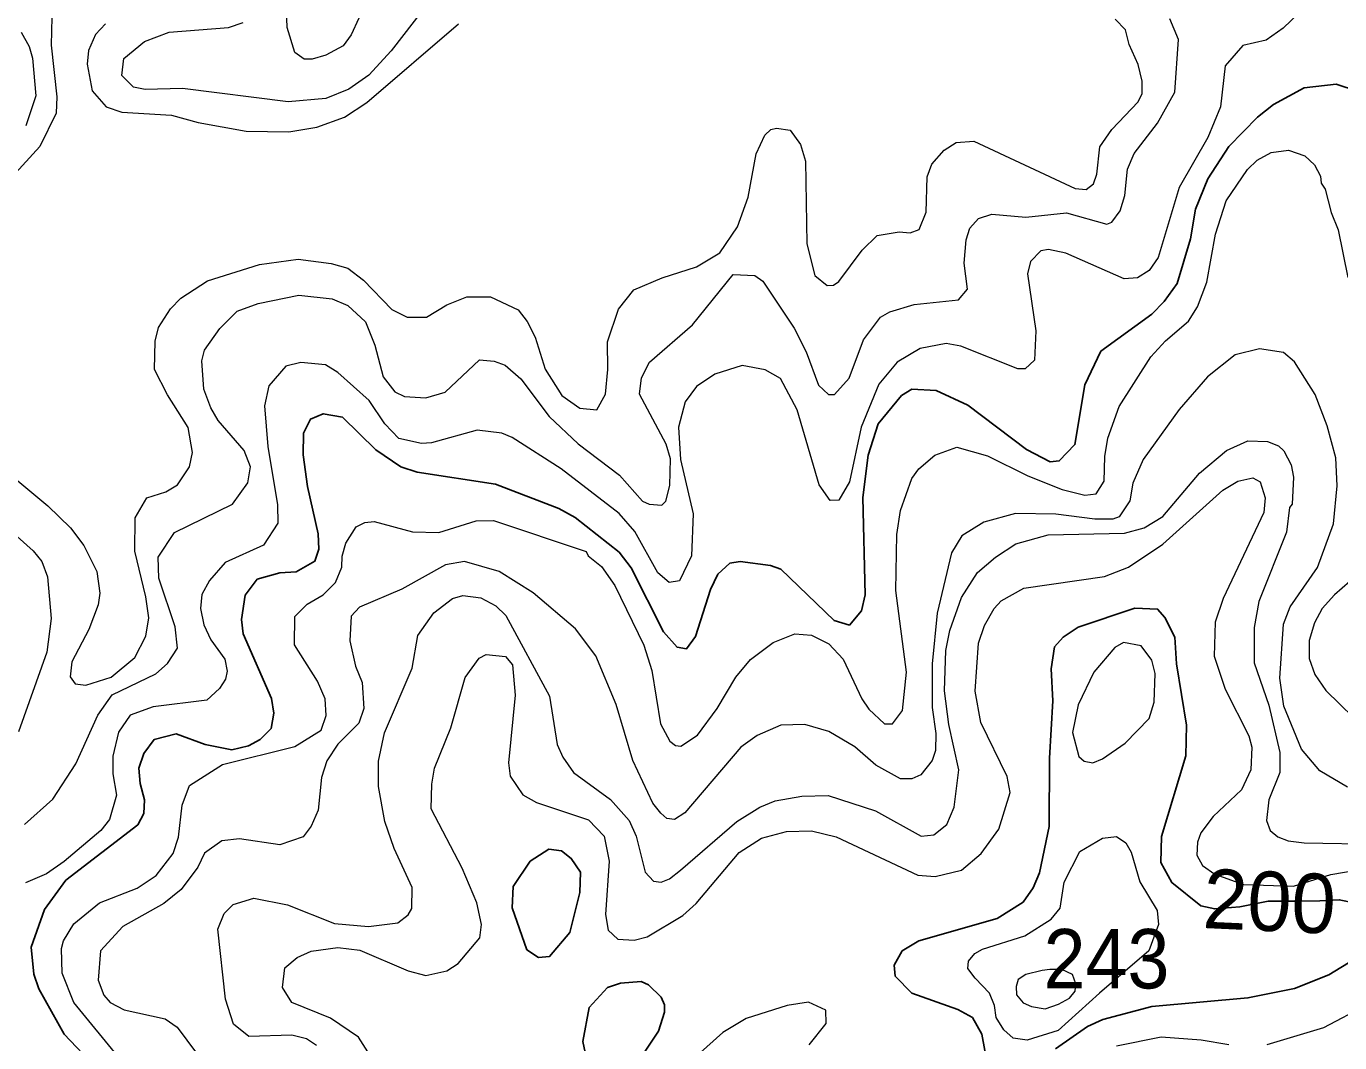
# Model space of a CAD drawing. Extents: x 673.6 to 698.9, y 7012 to 7040.1.
# Drawn here: x 695.876 to 697.646, y 7016.194 to 7017.563 of the extents above; entities that cross this region are included whole.
import ezdxf
from ezdxf.enums import TextEntityAlignment as Align

# ---------------------------------------------------------------- set-up
doc = ezdxf.new("R2010")
doc.units = 0
doc.header["$LTSCALE"] = 0.032
doc.layers.add('1', color=7, linetype='Continuous', lineweight=25)
doc.layers.add('2', color=7, linetype='Continuous', lineweight=13)
doc.layers.add('21', color=7, linetype='Continuous')
doc.layers.add('61', color=7, linetype='Continuous')

msp = doc.modelspace()

# ---------------------------------------------------------------- linework, layer by layer
at = {"layer": '1'}
for points in [[(696.1658, 7016.7641), (696.171, 7016.7968), (696.1872, 7016.8186), (696.2175, 7016.8269), (696.2397, 7016.8282), (696.2646, 7016.8425), (696.2701, 7016.8586), (696.2692, 7016.8795), (696.2546, 7016.9433), (696.2488, 7016.986), (696.2496, 7017.0151), (696.2588, 7017.0339), (696.276, 7017.0413), (696.3018, 7017.0365), (696.3469, 7016.9925), (696.3806, 7016.9697), (696.4025, 7016.9624), (696.5081, 7016.9462), (696.5936, 7016.9134), (696.6156, 7016.9015), (696.6747, 7016.8546), (696.6908, 7016.8335), (696.7344, 7016.7475), (696.7528, 7016.7267), (696.7655, 7016.7245), (696.7777, 7016.7412), (696.7979, 7016.8043), (696.8076, 7016.8253), (696.824, 7016.84), (696.838, 7016.8424), (696.879, 7016.837), (696.8927, 7016.8319), (696.9645, 7016.7627), (696.9852, 7016.7565), (697.0012, 7016.7757), (697.0064, 7016.7975), (697.0032, 7016.9283), (697.0104, 7016.9855), (697.0238, 7017.0274), (697.0555, 7017.0658), (697.0694, 7017.0741), (697.1021, 7017.0725), (697.1449, 7017.0527), (697.2239, 7016.9932), (697.2557, 7016.9766), (697.268, 7016.9777), (697.289, 7016.9996), (697.3026, 7017.0802), (697.3241, 7017.1255), (697.3926, 7017.1753), (697.4092, 7017.1922), (697.4267, 7017.2166), (697.4446, 7017.2767), (697.4516, 7017.3167), (697.4681, 7017.3575), (697.4966, 7017.4012), (697.5353, 7017.4406), (697.5567, 7017.4578), (697.5981, 7017.4802), (697.6412, 7017.485), (697.6697, 7017.4756)], [(697.1715, 7016.1616), (697.1635, 7016.2053), (697.1508, 7016.2278), (697.1313, 7016.2385), (697.0693, 7016.2606), (697.0466, 7016.2837), (697.0454, 7016.2985), (697.0562, 7016.3177), (697.0788, 7016.3314), (697.1843, 7016.3612), (697.2194, 7016.3835), (697.233, 7016.4026), (697.2414, 7016.4226), (697.2545, 7016.4852), (697.2547, 7016.5773), (697.2595, 7016.6543), (697.2571, 7016.6975), (697.2617, 7016.7272), (697.2734, 7016.7404), (697.2932, 7016.7537), (697.3696, 7016.7793), (697.4005, 7016.778), (697.4101, 7016.7666), (697.4238, 7016.7403), (697.4259, 7016.7042), (697.4394, 7016.6219), (697.4387, 7016.5805), (697.4058, 7016.4719), (697.405, 7016.4367), (697.4198, 7016.4096), (697.4586, 7016.3783), (697.4774, 7016.3741), (697.5112, 7016.377), (697.5495, 7016.3846), (697.5893, 7016.3846), (697.6192, 7016.385), (697.6452, 7016.3866), (697.6674, 7016.382)], [(696.1912, 7016.6022), (696.2058, 7016.6172), (696.2093, 7016.6379), (696.2063, 7016.6576), (696.1683, 7016.7448), (696.1658, 7016.7641)], [(695.9776, 7016.1519), (695.9269, 7016.2054), (695.8929, 7016.2665), (695.886, 7016.2863), (695.8826, 7016.3226), (695.9004, 7016.3733), (695.9293, 7016.4129), (696.026, 7016.4873), (696.0343, 7016.5027), (696.0351, 7016.5213), (696.0293, 7016.543), (696.0277, 7016.564), (696.0344, 7016.5837), (696.0481, 7016.6023), (696.0778, 7016.61), (696.1167, 7016.5956), (696.153, 7016.5887), (696.1752, 7016.5937), (696.1912, 7016.6022)], [(697.666, 7016.3065), (697.6313, 7016.2856), (697.585, 7016.2669), (697.5221, 7016.2542), (697.3926, 7016.2427), (697.3266, 7016.2253), (697.3059, 7016.2157), (697.2629, 7016.1858)]]:
    msp.add_lwpolyline(points, dxfattribs=at)
for points in [[(696.6082, 7016.3423), (696.6218, 7016.3963), (696.6226, 7016.4239), (696.6102, 7016.4423), (696.5969, 7016.4525), (696.58, 7016.4545), (696.5551, 7016.4385), (696.5318, 7016.4042), (696.5308, 7016.3755), (696.5504, 7016.3192), (696.5663, 7016.3088), (696.5811, 7016.3102)], [(696.6342, 7016.2415), (696.6592, 7016.2682), (696.6765, 7016.274), (696.7045, 7016.2763), (696.7144, 7016.272), (696.7316, 7016.2553), (696.736, 7016.2448), (696.7359, 7016.235), (696.7279, 7016.2093), (696.7064, 7016.177), (696.6806, 7016.1526), (696.6503, 7016.1468), (696.6334, 7016.1598), (696.626, 7016.1954)]]:
    msp.add_lwpolyline(points, close=True, dxfattribs=at)
at = {"layer": '2'}
for points in [[(695.8453, 7017.6652), (695.8783, 7017.6636), (695.8969, 7017.6501), (695.9042, 7017.6383), (695.9111, 7017.6135), (695.9094, 7017.5375), (695.9168, 7017.4683), (695.9159, 7017.4461), (695.894, 7017.401), (695.8141, 7017.3142)], [(696.4126, 7017.5882), (696.3676, 7017.5301), (696.3374, 7017.4975), (696.3107, 7017.4784), (696.2795, 7017.4658), (696.2287, 7017.4614), (696.0864, 7017.4794), (696.036, 7017.4779), (696.0202, 7017.4812), (696.0045, 7017.4968), (696.0072, 7017.5196), (696.0351, 7017.5427), (696.0684, 7017.5551), (696.1482, 7017.5616), (696.1682, 7017.5682)], [(697.5919, 7017.5817), (697.5698, 7017.5605), (697.5469, 7017.5445), (697.5154, 7017.5372), (697.4917, 7017.5097), (697.4854, 7017.4545), (697.468, 7017.4134), (697.4296, 7017.3461), (697.4011, 7017.2517), (697.389, 7017.2342), (697.3733, 7017.2241), (697.3553, 7017.2231), (697.2767, 7017.2573), (697.2533, 7017.2625), (697.2431, 7017.2607), (697.2294, 7017.2464), (697.2251, 7017.2296), (697.2365, 7017.1528), (697.2345, 7017.1136), (697.222, 7017.1018), (697.2122, 7017.1015), (697.1355, 7017.1321), (697.1157, 7017.136), (697.0805, 7017.1293), (697.0494, 7017.1106), (697.0248, 7017.0811), (697.0008, 7017.0233), (696.9851, 7016.9493), (696.9709, 7016.9249), (696.9593, 7016.9242), (696.9445, 7016.9454), (696.9147, 7017.0466), (696.8923, 7017.0887), (696.8718, 7017.1005), (696.8407, 7017.1063), (696.8037, 7017.0945), (696.7791, 7017.0779), (696.7636, 7017.0571), (696.755, 7017.0233), (696.7575, 7016.9795), (696.7747, 7016.9065), (696.7722, 7016.85), (696.7561, 7016.8162)], [(695.9824, 7017.5664), (695.9692, 7017.5522), (695.9596, 7017.5305), (695.9579, 7017.512), (695.9645, 7017.4762), (695.9835, 7017.4548), (696.0048, 7017.4475), (696.0716, 7017.4432), (696.1074, 7017.4335), (696.172, 7017.422), (696.2297, 7017.4211), (696.2675, 7017.4271), (696.3046, 7017.4409), (696.3348, 7017.4607), (696.4583, 7017.5665)], [(696.6194, 7017.0005), (696.6754, 7016.9584), (696.7064, 7016.9235), (696.7154, 7016.9194), (696.7324, 7016.9182), (696.7378, 7016.9235), (696.7433, 7016.9446), (696.7442, 7016.9806), (696.7382, 7017.0001), (696.7024, 7017.0674), (696.7048, 7017.0896), (696.7159, 7017.1109), (696.7736, 7017.1612), (696.8283, 7017.2286), (696.8578, 7017.2273), (696.8684, 7017.2197), (696.9106, 7017.1567), (696.9267, 7017.1244), (696.9434, 7017.0798), (696.9569, 7017.0672), (696.965, 7017.067), (696.9849, 7017.0892), (697.004, 7017.1408), (697.027, 7017.1712), (697.0394, 7017.1786), (697.0726, 7017.1882), (697.132, 7017.1948), (697.1443, 7017.2089), (697.1396, 7017.2441), (697.1425, 7017.2756), (697.1474, 7017.2913), (697.1593, 7017.3042), (697.177, 7017.31), (697.2229, 7017.3061), (697.2779, 7017.3119), (697.332, 7017.2964), (697.3389, 7017.2993), (697.3502, 7017.3147), (697.3565, 7017.3352), (697.3598, 7017.3706), (697.3688, 7017.3916), (697.4004, 7017.4325), (697.4237, 7017.4742), (697.4288, 7017.5453), (697.4171, 7017.5734)], [(697.3744, 7017.5118), (697.3621, 7017.5385), (697.3573, 7017.5584), (697.3431, 7017.5726)], [(695.8691, 7017.555), (695.8798, 7017.5361), (695.884, 7017.5202), (695.8888, 7017.4696), (695.8754, 7017.4289)], [(697.3227, 7017.4006), (697.339, 7017.4241), (697.3744, 7017.4613), (697.3795, 7017.4727), (697.3795, 7017.4893), (697.3744, 7017.5118)], [(695.8264, 7016.9822), (695.9047, 7016.9171), (695.9356, 7016.8877), (695.9536, 7016.8638), (695.9709, 7016.8289), (695.9751, 7016.7995), (695.9725, 7016.7839), (695.96, 7016.7508), (695.9371, 7016.7069), (695.9348, 7016.6867), (695.9418, 7016.6774), (695.9562, 7016.6758), (695.9904, 7016.6865), (696.0221, 7016.713), (696.0368, 7016.7418), (696.0408, 7016.7661), (696.037, 7016.7947), (696.022, 7016.8562), (696.0227, 7016.9009), (696.0384, 7016.9278), (696.0641, 7016.936), (696.0797, 7016.9456), (696.0958, 7016.9696), (696.1, 7016.9889), (696.094, 7017.0227), (696.066, 7017.0667), (696.0486, 7017.1008), (696.0493, 7017.1392), (696.054, 7017.1573), (696.0701, 7017.1825), (696.0843, 7017.1967), (696.1202, 7017.2204), (696.1903, 7017.2421), (696.2422, 7017.2493), (696.2865, 7017.2435), (696.3093, 7017.2371), (696.3304, 7017.2212), (696.3685, 7017.1815), (696.389, 7017.1711), (696.4152, 7017.1713), (696.4425, 7017.1877), (696.4697, 7017.1986), (696.5014, 7017.1985), (696.5386, 7017.1812), (696.551, 7017.1655), (696.5617, 7017.1445), (696.5749, 7017.1013), (696.5975, 7017.0658), (696.6218, 7017.0488), (696.6449, 7017.0466), (696.6564, 7017.0674), (696.6596, 7017.1007), (696.6589, 7017.1379), (696.6738, 7017.1822), (696.6948, 7017.208), (696.733, 7017.2244), (696.779, 7017.2391), (696.8105, 7017.2581), (696.8343, 7017.2932), (696.8485, 7017.3328), (696.8593, 7017.3912), (696.8713, 7017.4163), (696.8794, 7017.4243), (696.8868, 7017.426), (696.9053, 7017.4231), (696.9192, 7017.4041), (696.926, 7017.3816), (696.9276, 7017.2701), (696.9386, 7017.2273), (696.9553, 7017.2141), (696.9637, 7017.2142), (696.9707, 7017.2194), (697.0021, 7017.2614), (697.0224, 7017.2814), (697.0521, 7017.2862), (697.0669, 7017.2847), (697.079, 7017.2894), (697.0885, 7017.3128), (697.0899, 7017.3602), (697.0964, 7017.3775), (697.113, 7017.3962), (697.1291, 7017.4067), (697.1527, 7017.4086), (697.2894, 7017.3446), (697.304, 7017.3432), (697.3139, 7017.3508), (697.3186, 7017.3638), (697.3227, 7017.4006)], [(697.4542, 7017.1852), (697.4667, 7017.2185), (697.4783, 7017.283), (697.4928, 7017.3279), (697.5216, 7017.3701), (697.5345, 7017.3829)], [(697.5345, 7017.3829), (697.5536, 7017.3933), (697.5767, 7017.3964), (697.599, 7017.3885), (697.6118, 7017.3763), (697.6201, 7017.3613), (697.621, 7017.3516), (697.6263, 7017.3439), (697.6342, 7017.3122), (697.644, 7017.2888), (697.6568, 7017.2249)], [(695.8732, 7016.4877), (695.9115, 7016.5219), (695.9426, 7016.5696), (695.9722, 7016.6353), (695.9916, 7016.6626), (696.0505, 7016.691), (696.0663, 7016.7046), (696.0794, 7016.7255), (696.0763, 7016.7543), (696.0546, 7016.8199), (696.0534, 7016.8481), (696.0754, 7016.8811), (696.1539, 7016.9195), (696.1746, 7016.9482), (696.1781, 7016.9696), (696.1696, 7016.9916), (696.1346, 7017.0322), (696.1245, 7017.0491), (696.115, 7017.0745), (696.1124, 7017.1125), (696.1158, 7017.1269), (696.1367, 7017.1562), (696.16, 7017.1792), (696.1884, 7017.1898), (696.2431, 7017.2008), (696.2879, 7017.196), (696.3093, 7017.1871), (696.333, 7017.1649), (696.3455, 7017.1334), (696.3568, 7017.091), (696.3724, 7017.0707), (696.3854, 7017.0643), (696.4144, 7017.0627), (696.4402, 7017.0703), (696.4866, 7017.1137)], [(696.0028, 7016.1715), (695.9398, 7016.2481), (695.924, 7016.2875), (695.9234, 7016.3207), (695.926, 7016.331), (695.9401, 7016.3539), (695.9746, 7016.3825), (696.0252, 7016.4023), (696.0507, 7016.4194), (696.0737, 7016.449), (696.0808, 7016.4707), (696.0859, 7016.514), (696.0956, 7016.5406), (696.1403, 7016.5689), (696.2378, 7016.5931), (696.2733, 7016.615), (696.28, 7016.6347), (696.2784, 7016.6574), (696.2685, 7016.6808), (696.2374, 7016.7301), (696.2377, 7016.7679), (696.2543, 7016.7848), (696.276, 7016.7973), (696.2926, 7016.8137), (696.3012, 7016.8347), (696.3014, 7016.8492), (696.3064, 7016.8668), (696.3202, 7016.8889), (696.3319, 7016.8947), (696.3445, 7016.896), (696.3964, 7016.8821), (696.4319, 7016.8812), (696.4821, 7016.8968), (696.5055, 7016.8976), (696.6302, 7016.8555), (696.6329, 7016.8499), (696.6512, 7016.8355), (696.6691, 7016.8099), (696.7082, 7016.7297), (696.7188, 7016.6955), (696.7304, 7016.6235), (696.7431, 7016.6001), (696.7508, 7016.5945), (696.7579, 7016.5936), (696.7805, 7016.6084), (696.8067, 7016.644), (696.8319, 7016.6862), (696.8519, 7016.7102), (696.8823, 7016.7332), (696.9116, 7016.7448), (696.9341, 7016.7431), (696.9574, 7016.7314), (696.9766, 7016.7106), (697.0017, 7016.6572), (697.0113, 7016.6434), (697.0325, 7016.6234), (697.0433, 7016.6237), (697.0566, 7016.6416), (697.0622, 7016.6931), (697.0476, 7016.8032), (697.0492, 7016.8787), (697.0541, 7016.9108), (697.0693, 7016.9542), (697.0787, 7016.9668), (697.1001, 7016.9855), (697.1299, 7016.9963), (697.1712, 7016.9846), (697.2254, 7016.9575), (697.2717, 7016.9393), (697.3022, 7016.9314), (697.3175, 7016.9334), (697.3285, 7016.9506), (697.3292, 7016.9834), (697.3335, 7017.0081), (697.3485, 7017.0509), (697.3913, 7017.1181), (697.411, 7017.1395), (697.4423, 7017.1659), (697.4542, 7017.1852)], [(697.6563, 7016.5381), (697.6192, 7016.5601), (697.5945, 7016.5893), (697.5706, 7016.6475), (697.5652, 7016.6848), (697.5701, 7016.7579), (697.5793, 7016.7813), (697.6159, 7016.834), (697.6376, 7016.8931), (697.6425, 7016.9441), (697.6407, 7016.9817), (697.6291, 7017.025), (697.6127, 7017.0673), (697.5849, 7017.1113), (697.57, 7017.1235), (697.5377, 7017.1286), (697.5052, 7017.1206), (697.4677, 7017.091), (697.4294, 7017.0469), (697.3808, 7016.9796), (697.3671, 7016.9477), (697.363, 7016.9239), (697.3487, 7016.9024), (697.34, 7016.8993), (697.3158, 7016.8993), (697.2632, 7016.9058), (697.209, 7016.9067), (697.1661, 7016.8953), (697.1368, 7016.8767), (697.1228, 7016.8539), (697.1035, 7016.7727), (697.0968, 7016.7045), (697.0968, 7016.6457), (697.1017, 7016.6104), (697.101, 7016.5878), (697.0966, 7016.5739), (697.0812, 7016.555), (697.0691, 7016.5493), (697.0542, 7016.5492), (697.0207, 7016.5678), (696.9926, 7016.5924), (696.9574, 7016.6132), (696.9252, 7016.6224), (696.8926, 7016.6217), (696.8608, 7016.6079), (696.8388, 7016.5919), (696.7634, 7016.5035), (696.7492, 7016.4946), (696.7391, 7016.4959), (696.7309, 7016.5033), (696.7204, 7016.5167), (696.6933, 7016.574), (696.671, 7016.6497), (696.6432, 7016.7152), (696.6159, 7016.7516), (696.5591, 7016.7999), (696.5133, 7016.8286), (696.4665, 7016.8424), (696.4409, 7016.8376), (696.3819, 7016.8047), (696.3249, 7016.7806), (696.3137, 7016.7685), (696.312, 7016.7353), (696.3197, 7016.7013), (696.3284, 7016.679), (696.3309, 7016.6441), (696.3238, 7016.6242), (696.2956, 7016.596), (696.2809, 7016.5738), (696.2735, 7016.5512), (696.2691, 7016.5074), (696.2598, 7016.4858), (696.2489, 7016.4714), (696.2175, 7016.4605), (696.1633, 7016.4686), (696.1394, 7016.466), (696.1158, 7016.4495), (696.1072, 7016.4306), (696.0844, 7016.4004), (696.0611, 7016.3814), (696.0061, 7016.3503), (695.9759, 7016.3178), (695.9728, 7016.2781), (695.9802, 7016.2582), (695.9889, 7016.248), (696.0078, 7016.2384), (696.0632, 7016.226), (696.079, 7016.2151), (696.1052, 7016.1801)], [(696.5965, 7016.9671), (696.5306, 7017.0094), (696.5166, 7017.0151), (696.4833, 7017.0193), (696.4221, 7017.002), (696.4086, 7017.0013), (696.378, 7017.0077), (696.3589, 7017.0274), (696.3381, 7017.059), (696.2958, 7017.0969), (696.2791, 7017.107), (696.2456, 7017.1104), (696.2257, 7017.1054), (696.2028, 7017.079), (696.197, 7017.0517), (696.2012, 7016.997), (696.2143, 7016.9187), (696.215, 7016.8939), (696.1953, 7016.8641), (696.1437, 7016.8409), (696.1227, 7016.8168), (696.1124, 7016.7979), (696.1108, 7016.779), (696.1152, 7016.7567), (696.1246, 7016.7366), (696.1436, 7016.7107), (696.1467, 7016.6946), (696.1442, 7016.6835), (696.1364, 7016.6711), (696.1193, 7016.6552), (696.047, 7016.6462), (696.016, 7016.6352), (696.0003, 7016.6124), (695.9923, 7016.5801), (695.9924, 7016.5563), (695.9973, 7016.5276), (695.988, 7016.4948), (695.9765, 7016.48), (695.9268, 7016.4379), (695.9031, 7016.4216), (695.8748, 7016.4093)], [(696.4866, 7017.1137), (696.5065, 7017.1122), (696.5214, 7017.1068), (696.5425, 7017.0883), (696.5807, 7017.0376), (696.6194, 7017.0005)], [(697.2529, 7016.8779), (697.3557, 7016.8805), (697.3825, 7016.8876), (697.4074, 7016.9026), (697.457, 7016.9612), (697.4932, 7016.9915)], [(697.4932, 7016.9915), (697.5219, 7017.0047), (697.5487, 7017.004), (697.5635, 7016.9979), (697.5708, 7016.9913), (697.5803, 7016.9725), (697.5834, 7016.956), (697.5816, 7016.9194), (697.5784, 7016.9151), (697.5743, 7016.8819), (697.5367, 7016.7883), (697.5308, 7016.7533), (697.5308, 7016.7057), (697.5506, 7016.6488), (697.5652, 7016.585), (697.5652, 7016.5578), (697.5505, 7016.5212), (697.5472, 7016.4934), (697.5524, 7016.4799), (697.5626, 7016.4713), (697.5765, 7016.4661), (697.5982, 7016.4634)], [(696.7561, 7016.8162), (696.7421, 7016.8139), (696.7271, 7016.8268), (696.6959, 7016.8825), (696.675, 7016.9067), (696.5965, 7016.9671)], [(696.3905, 7016.2907), (696.4144, 7016.2847), (696.4428, 7016.2908), (696.4577, 7016.3006), (696.487, 7016.3351), (696.4894, 7016.3533), (696.4828, 7016.3824), (696.4632, 7016.4292), (696.4214, 7016.5089), (696.4222, 7016.5423), (696.4261, 7016.5637), (696.4478, 7016.618), (696.4675, 7016.6859), (696.4863, 7016.7119), (696.4958, 7016.7168), (696.5215, 7016.7142), (696.5312, 7016.703), (696.5347, 7016.6623), (696.5256, 7016.571), (696.528, 7016.5532), (696.5448, 7016.5277), (696.5634, 7016.5176), (696.6333, 7016.494), (696.6546, 7016.4724), (696.6614, 7016.4385), (696.6564, 7016.3668), (696.6598, 7016.3455), (696.6732, 7016.3334), (696.6949, 7016.3323), (696.7127, 7016.3364), (696.7606, 7016.3655), (696.7786, 7016.3813), (696.8367, 7016.45), (696.8665, 7016.4693), (696.9005, 7016.4784), (696.9341, 7016.4793), (696.9674, 7016.4715), (697.0775, 7016.4197), (697.1008, 7016.4178), (697.1363, 7016.4264), (697.1625, 7016.449), (697.1866, 7016.4814), (697.202, 7016.5311), (697.1979, 7016.5527), (697.1623, 7016.6255), (697.1544, 7016.6676), (697.159, 7016.7322), (697.1674, 7016.756), (697.1802, 7016.7787), (697.1896, 7016.7891), (697.22, 7016.8063), (697.3291, 7016.8218), (697.3614, 7016.8344), (697.4077, 7016.8655), (697.4882, 7016.9381), (697.5084, 7016.9505), (697.529, 7016.955), (697.5388, 7016.9494), (697.5455, 7016.9278), (697.5438, 7016.9084), (697.4887, 7016.7924), (697.478, 7016.7605), (697.4766, 7016.7145), (697.4915, 7016.6701), (697.5234, 7016.6073), (697.5274, 7016.5919), (697.5259, 7016.5615), (697.5134, 7016.5345), (697.4753, 7016.4988), (697.4589, 7016.4767), (697.4541, 7016.4642), (697.4535, 7016.4468), (697.4611, 7016.4326), (697.4774, 7016.421)], [(695.8372, 7016.8994), (695.8853, 7016.8567), (695.897, 7016.8424), (695.9044, 7016.8217), (695.9093, 7016.7654), (695.9036, 7016.7202), (695.8654, 7016.6128)], [(696.2668, 7016.1901), (696.2535, 7016.1991), (696.2337, 7016.2041), (696.1759, 7016.2022), (696.1551, 7016.2188), (696.1444, 7016.2528), (696.1339, 7016.3467), (696.1426, 7016.3682), (696.1548, 7016.3801), (696.1823, 7016.3888), (696.2277, 7016.3798), (696.2912, 7016.3545), (696.3369, 7016.3503), (696.3765, 7016.3553), (696.3904, 7016.3662), (696.3956, 7016.3748), (696.3958, 7016.4029), (696.3718, 7016.4555), (696.3589, 7016.4918), (696.3507, 7016.539), (696.3507, 7016.5734), (696.3588, 7016.6113), (696.3957, 7016.6984), (696.4033, 7016.7423), (696.4249, 7016.773), (696.4502, 7016.7924), (696.4643, 7016.7966), (696.4884, 7016.7933), (696.5087, 7016.7824), (696.5222, 7016.7696), (696.5808, 7016.6608), (696.5914, 7016.5956), (696.5988, 7016.5788), (696.6131, 7016.5581), (696.6632, 7016.5217), (696.6884, 7016.4934), (696.6979, 7016.4721), (696.71, 7016.4237), (696.7212, 7016.4117), (696.7316, 7016.4103), (696.7428, 7016.4147), (696.7577, 7016.4266), (696.8332, 7016.4921), (696.8643, 7016.5114), (696.8851, 7016.5196), (696.9209, 7016.5262), (696.9564, 7016.5271), (697.0201, 7016.5061), (697.0817, 7016.4721), (697.0987, 7016.4739), (697.1165, 7016.4878), (697.1263, 7016.5111), (697.1328, 7016.5614), (697.1191, 7016.6228), (697.1133, 7016.6679), (697.115, 7016.7221), (697.1206, 7016.7493), (697.1361, 7016.7938), (697.1579, 7016.8272), (697.182, 7016.848), (697.2096, 7016.866), (697.2529, 7016.8779)], [(697.6904, 7016.842), (697.6389, 7016.7971), (697.6223, 7016.7787), (697.6119, 7016.7596), (697.6048, 7016.7357), (697.6047, 7016.7116), (697.6122, 7016.6901), (697.6274, 7016.6686), (697.6833, 7016.6135)], [(697.5982, 7016.4634), (697.8002, 7016.4596), (697.8519, 7016.4431), (697.8672, 7016.4253), (697.8742, 7016.4078), (697.8742, 7016.3829), (697.8705, 7016.3652), (697.8534, 7016.3358), (697.8285, 7016.3095), (697.7726, 7016.2603), (697.7304, 7016.2312), (697.6987, 7016.2027), (697.6779, 7016.1718)], [(697.4774, 7016.421), (697.5164, 7016.407), (697.5834, 7016.4048), (697.6338, 7016.4204), (697.6839, 7016.4293), (697.7174, 7016.439), (697.7673, 7016.4382), (697.7841, 7016.4316), (697.8072, 7016.417), (697.8116, 7016.4079), (697.8101, 7016.3853), (697.8025, 7016.3678), (697.7967, 7016.3647), (697.7782, 7016.34), (697.7192, 7016.2939), (697.6822, 7016.2447), (697.6241, 7016.2138), (697.5475, 7016.191)], [(696.2242, 7016.2949), (696.2408, 7016.3086), (696.2599, 7016.3173), (696.2955, 7016.3224), (696.3255, 7016.3188), (696.3905, 7016.2907)], [(696.3392, 7016.1766), (696.3236, 7016.2014), (696.2857, 7016.227), (696.2336, 7016.2482), (696.2209, 7016.2685), (696.2242, 7016.2949)], [(696.9311, 7016.1912), (696.9536, 7016.2198), (696.9535, 7016.2378), (696.93, 7016.2484), (696.9012, 7016.2443), (696.8458, 7016.2264), (696.8144, 7016.2075), (696.7497, 7016.1497)], [(697.4963, 7016.1913), (697.4593, 7016.1976), (697.4051, 7016.2016), (697.3449, 7016.1892)]]:
    msp.add_lwpolyline(points, dxfattribs=at)
for points in [[(696.3296, 7017.6093), (696.3238, 7017.5739), (696.3137, 7017.5518), (696.3029, 7017.5368), (696.2794, 7017.5244), (696.2609, 7017.5189), (696.2503, 7017.519), (696.2376, 7017.5277), (696.2275, 7017.5613), (696.2266, 7017.5853), (696.2342, 7017.616), (696.245, 7017.6342), (696.2767, 7017.6478), (696.3093, 7017.6439), (696.3228, 7017.6344)], [(697.3145, 7016.6932), (697.2936, 7016.649), (697.2859, 7016.612), (697.2942, 7016.5797), (697.3013, 7016.5733), (697.3132, 7016.5711), (697.3263, 7016.5762), (697.3567, 7016.5973), (697.3892, 7016.6305), (697.3959, 7016.6527), (697.3974, 7016.6914), (697.3927, 7016.7091), (697.3782, 7016.7286), (697.3546, 7016.733), (697.3428, 7016.7262)], [(697.4015, 7016.3532), (697.3886, 7016.3179), (697.3221, 7016.2609), (697.2665, 7016.2106), (697.2246, 7016.1976), (697.2056, 7016.1999), (697.1933, 7016.2114), (697.1829, 7016.2278), (697.1805, 7016.2439), (697.1739, 7016.2607), (697.1544, 7016.2808), (697.1449, 7016.2941), (697.1456, 7016.3038), (697.1542, 7016.314), (697.1645, 7016.3201), (697.2217, 7016.3381), (697.257, 7016.3603), (697.269, 7016.3753), (697.2746, 7016.4103), (697.2956, 7016.4517), (697.3262, 7016.4696), (697.345, 7016.4718), (697.3575, 7016.4634), (697.3647, 7016.4506), (697.3764, 7016.4108), (697.3998, 7016.3721)], [(697.2447, 7016.2911), (697.2231, 7016.2859), (697.2126, 7016.2792), (697.2097, 7016.2695), (697.2104, 7016.2583), (697.2193, 7016.2479), (697.2305, 7016.2427), (697.2491, 7016.2397), (697.267, 7016.2457), (697.2819, 7016.2539), (697.2893, 7016.2636), (697.2901, 7016.2732), (697.2856, 7016.2859), (697.2715, 7016.2926), (697.2551, 7016.2926)]]:
    msp.add_lwpolyline(points, close=True, dxfattribs=at)

# ---------------------------------------------------------------- texts
at = {"layer": '21', "width": 0.95}
msp.add_text('243', height=0.08, dxfattribs=at).set_placement((697.2468, 7016.2671))
at = {"layer": '61'}
msp.add_text('200', height=0.08, rotation=357.397, dxfattribs=at).set_placement((697.5495, 7016.3445), align=Align.CENTER)

doc.saveas('drawing.dxf')
